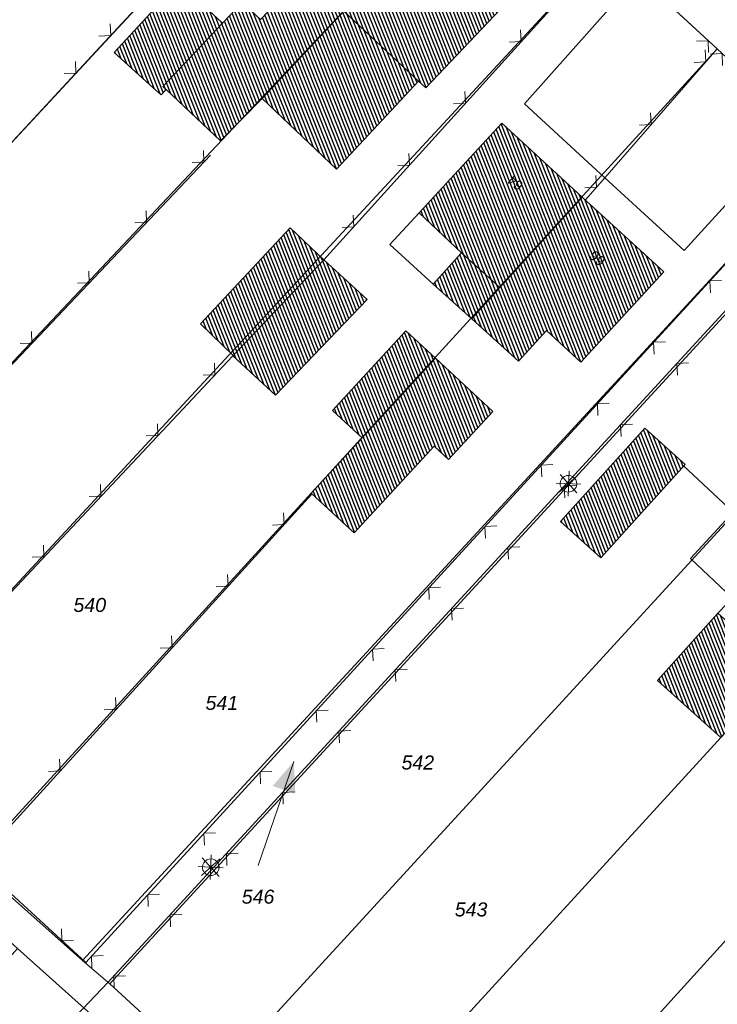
# Model space of a CAD drawing. Header units: metres. Extents: x 345144 to 348639, y 5629211 to 5635235.
# Tile 840 of 1056: x 347734 to 347776, y 5630541 to 5630600. Entities that reach past the tile are written whole.
import ezdxf
from ezdxf.enums import TextEntityAlignment as Align

# ---------------------------------------------------------------- set-up
doc = ezdxf.new("R2010")
doc.units = ezdxf.units.M
doc.header["$MEASUREMENT"] = 0
for name, color, linetype in [('065-066 Ver_Entsorgung', 7, 'Continuous'), ('081-083 Topographie', 7, 'Continuous'), ('AX Flurstück', 7, 'Continuous'), ('AX Gebäude', 7, 'Continuous'), ('Definitionslinie', 7, 'Continuous'), ('MG Präsentationsobjekt - Linie', 7, 'Continuous'), ('Präsentationsobjekt -Text (punktförmig)', 7, 'Continuous')]:
    doc.layers.add(name, color=color, linetype=linetype)
doc.styles.add('ARIAL', font='arial.ttf', dxfattribs={"height": 1})
doc.styles.add('ARIALIT', font='ariali.ttf', dxfattribs={"height": 1})
pattern_1 = [(111.5294117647, (0, 0), (-0.186045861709, -0.07339575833), [])]

# ---------------------------------------------------------------- blocks, each defined once
blk = doc.blocks.new('alk_5742_nrw')
at = {"color": 134, "lineweight": 5, "true_color": 0x00b2b2, "flags": 128}
for points in [[(0, -1), (0, 1)], [(1, 0), (-1, 0)], [(0.707333, -0.707333), (-0.707333, 0.707333)], [(-0.707333, -0.707333), (0.707333, 0.707333)]]:
    blk.add_lwpolyline(points, dxfattribs=at)
at = {"color": 134, "lineweight": 5, "true_color": 0x00b2b2}
for start, end in [(0, 180), (180, 0)]:
    blk.add_arc((0, 0), 0.666667, start, end, dxfattribs=at)

msp = doc.modelspace()

# ---------------------------------------------------------------- hatches: boundary and pattern name
at = {"layer": 'AX Gebäude', "true_color": 0x4f4f4f}
h = msp.add_hatch(dxfattribs=at)
h.set_pattern_fill('_USER', color=251, scale=0.2, angle=111.52941176, style=0, pattern_type=0)
h.set_pattern_definition(pattern_1)
h.paths.add_polyline_path([(347757.674, 5630596.615), (347753.187, 5630600.83), (347758.411, 5630606.394), (347763.323, 5630601.741), (347758.098, 5630596.22)], flags=0)
h = msp.add_hatch(dxfattribs=at)
h.set_pattern_fill('_USER', color=251, scale=0.2, angle=111.52941176, style=0, pattern_type=0)
h.set_pattern_definition(pattern_1)
h.paths.add_polyline_path([(347753.187, 5630600.83), (347748.267, 5630595.587), (347745.772, 5630593.035), (347742.509, 5630596.127), (347742.321, 5630596.306), (347745.903, 5630600.099), (347747.085, 5630601.35), (347748.186, 5630600.333), (347750.797, 5630603.073)], flags=0)
h = msp.add_hatch(dxfattribs=at)
h.set_pattern_fill('_USER', color=251, scale=0.2, angle=111.52941176, style=0, pattern_type=0)
h.set_pattern_definition(pattern_1)
h.paths.add_polyline_path([(347739.397, 5630598.341), (347743.257, 5630602.55), (347745.574, 5630600.404), (347745.903, 5630600.099), (347742.321, 5630596.306), (347742.509, 5630596.127), (347742.204, 5630595.805), (347741.738, 5630596.215)], flags=0)
h = msp.add_hatch(dxfattribs=at)
h.set_pattern_fill('_USER', color=251, scale=0.2, angle=111.52941176, style=0, pattern_type=0)
h.set_pattern_definition(pattern_1)
h.paths.add_polyline_path([(347757.674, 5630596.615), (347752.743, 5630591.343), (347748.267, 5630595.587), (347753.187, 5630600.83)], flags=0)
h = msp.add_hatch(dxfattribs=at)
h.set_pattern_fill('_USER', color=251, scale=0.2, angle=111.52941176, style=0, pattern_type=0)
h.set_pattern_definition(pattern_1)
h.paths.add_polyline_path([(347767.494, 5630589.658), (347762.559, 5630584.229), (347760.246, 5630586.307), (347757.698, 5630588.706), (347762.678, 5630594.101)], flags=0)
h = msp.add_hatch(dxfattribs=at)
h.set_pattern_fill('_USER', color=251, scale=0.2, angle=111.52941176, style=0, pattern_type=0)
h.set_pattern_definition(pattern_1)
h.paths.add_polyline_path([(347760.867, 5630582.348), (347762.559, 5630584.229), (347767.494, 5630589.658), (347772.394, 5630585.161), (347767.421, 5630579.745), (347765.345, 5630581.647), (347763.667, 5630579.806)], flags=0)
h = msp.add_hatch(dxfattribs=at)
h.set_pattern_fill('_USER', color=251, scale=0.2, angle=111.52941176, style=0, pattern_type=0)
h.set_pattern_definition(pattern_1)
h.paths.add_polyline_path([(347751.981, 5630585.881), (347746.531, 5630580.145), (347744.576, 5630582.043), (347749.967, 5630587.805)], flags=0)
h = msp.add_hatch(dxfattribs=at)
h.set_pattern_fill('_USER', color=251, scale=0.2, angle=111.52941176, style=0, pattern_type=0)
h.set_pattern_definition(pattern_1)
h.paths.add_polyline_path([(347760.246, 5630586.307), (347762.559, 5630584.229), (347760.867, 5630582.348), (347758.546, 5630584.432)], flags=0)
h = msp.add_hatch(dxfattribs=at)
h.set_pattern_fill('_USER', color=251, scale=0.2, angle=111.52941176, style=0, pattern_type=0)
h.set_pattern_definition(pattern_1)
h.paths.add_polyline_path([(347746.531, 5630580.145), (347751.981, 5630585.881), (347754.576, 5630583.499), (347749.081, 5630577.748), (347746.506, 5630580.118)], flags=0)
h = msp.add_hatch(dxfattribs=at)
h.set_pattern_fill('_USER', color=251, scale=0.2, angle=111.52941176, style=0, pattern_type=0)
h.set_pattern_definition(pattern_1)
h.paths.add_polyline_path([(347754.275, 5630575.19), (347752.496, 5630576.833), (347756.906, 5630581.61), (347758.685, 5630579.968)], flags=0)
h = msp.add_hatch(dxfattribs=at)
h.set_pattern_fill('_USER', color=251, scale=0.2, angle=111.52941176, style=0, pattern_type=0)
h.set_pattern_definition(pattern_1)
h.paths.add_polyline_path([(347754.275, 5630575.19), (347758.685, 5630579.968), (347762.136, 5630576.782), (347759.469, 5630573.893), (347758.606, 5630574.69), (347753.798, 5630569.48), (347751.21, 5630571.869)], flags=0)
h = msp.add_hatch(dxfattribs=at)
h.set_pattern_fill('_USER', color=251, scale=0.2, angle=111.52941176, style=0, pattern_type=0)
h.set_pattern_definition(pattern_1)
h.paths.add_polyline_path([(347766.197, 5630570.159), (347771.251, 5630575.769), (347773.68, 5630573.581), (347768.626, 5630567.971)], flags=0)
h = msp.add_hatch(dxfattribs=at)
h.set_pattern_fill('_USER', color=251, scale=0.2, angle=111.52941176, style=0, pattern_type=0)
h.set_pattern_definition(pattern_1)
h.paths.add_polyline_path([(347779.462, 5630561.219), (347775.831, 5630557.181), (347772.014, 5630560.613), (347775.645, 5630564.651)], flags=0)
at = {"layer": 'MG Präsentationsobjekt - Linie', "true_color": 0x5e5e5e}
msp.add_hatch(color=251, dxfattribs=at).paths.add_polyline_path([(347750.269846, 5630553.799711), (347748.908034, 5630554.267759), (347750.174, 5630555.736)], flags=0)

# ---------------------------------------------------------------- linework, layer by layer
at = {"layer": '081-083 Topographie', "color": 7, "linetype": 'Continuous', "lineweight": 5, "flags": 128}
for points in [[(347710.33, 5630568.235), (347728.823, 5630588.186), (347728.823, 5630588.186), (347738.553, 5630598.683), (347738.553, 5630598.683), (347753.408, 5630614.706), (347753.408, 5630614.706), (347755.545, 5630617.011)], [(347751.981, 5630585.881), (347768.986, 5630604.694)], [(347768.986, 5630604.694), (347770.868, 5630602.947), (347770.868, 5630602.947), (347775.596, 5630598.558)], [(347770.868, 5630602.947), (347764.033, 5630595.253), (347764.033, 5630595.253), (347768.856, 5630590.822), (347768.856, 5630590.822), (347773.627, 5630586.438), (347773.627, 5630586.438), (347778.377, 5630591.666), (347778.377, 5630591.666), (347779.86, 5630594.6)], [(347775.596, 5630598.558), (347779.86, 5630594.6), (347779.86, 5630594.6), (347782.26, 5630592.374), (347782.26, 5630592.374), (347737.679, 5630543.672), (347737.679, 5630543.672), (347731.132, 5630549.67)], [(347767.691, 5630589.485), (347768.856, 5630590.822), (347768.856, 5630590.822), (347775.596, 5630598.558)], [(347716.842, 5630562.312), (347745.176, 5630592.18)], [(347736.363, 5630539.672), (347739.01, 5630542.453), (347739.01, 5630542.453), (347783.683, 5630591.092)], [(347757.698, 5630588.706), (347755.951, 5630586.804), (347755.951, 5630586.804), (347758.546, 5630584.432)], [(347723.84, 5630555.948), (347746.506, 5630580.118)], [(347773.589, 5630573.512), (347776.554, 5630570.718)], [(347731.132, 5630549.67), (347751.24, 5630571.791)], [(347775.591, 5630564.573), (347776.497, 5630565.571), (347776.497, 5630565.571), (347773.993, 5630567.942), (347773.993, 5630567.942), (347776.554, 5630570.718)]]:
    msp.add_lwpolyline(points, dxfattribs=at)
at = {"layer": 'AX Flurstück', "color": 8, "linetype": 'Continuous', "lineweight": 13, "true_color": 0x808080, "flags": 128}
for points in [[(347782.259, 5630592.373), (347775.596, 5630598.558), (347768.986, 5630604.693), (347767.221, 5630606.031), (347762.356, 5630610.605), (347755.545, 5630617.011), (347747.222, 5630624.838), (347739.828, 5630631.792), (347739.267, 5630632.392), (347731.646, 5630639.634), (347723.968, 5630647.498), (347715.956, 5630655.155), (347712.735, 5630658.233), (347708.211, 5630662.556), (347700.438, 5630670.597)], [(347728.823, 5630588.186), (347710.331, 5630568.234), (347701.649, 5630576.129), (347720.526, 5630595.872), (347747.222, 5630624.838), (347755.545, 5630617.011), (347728.823, 5630588.186)], [(347728.823, 5630588.186), (347755.545, 5630617.011), (347762.356, 5630610.605), (347716.843, 5630562.312), (347710.331, 5630568.234), (347728.823, 5630588.186)], [(347716.843, 5630562.312), (347762.356, 5630610.605), (347767.221, 5630606.031), (347768.986, 5630604.693), (347723.841, 5630555.948), (347716.843, 5630562.312)], [(347723.841, 5630555.948), (347768.986, 5630604.693), (347775.596, 5630598.558), (347730.909, 5630549.628), (347723.841, 5630555.948)], [(347676.622, 5630598.576), (347684.675, 5630591.479), (347693.598, 5630583.34), (347701.649, 5630576.129), (347710.331, 5630568.234), (347716.843, 5630562.312), (347723.841, 5630555.948), (347730.909, 5630549.628), (347737.492, 5630543.782), (347739.119, 5630542.371), (347745.438, 5630536.6)], [(347730.909, 5630549.628), (347775.596, 5630598.558), (347782.259, 5630592.373), (347737.492, 5630543.782), (347730.909, 5630549.628)], [(347738.561, 5630540.032), (347733.584, 5630544.498), (347728.372, 5630549.232), (347720.756, 5630556.106), (347713.709, 5630562.436), (347708.587, 5630567.051), (347703.465, 5630571.666), (347696.465, 5630577.973), (347689.599, 5630584.269), (347684.343, 5630588.896), (347679.148, 5630593.52)], [(347737.492, 5630543.782), (347782.259, 5630592.373), (347783.769, 5630590.96), (347739.119, 5630542.371), (347737.492, 5630543.782)], [(347790.049, 5630585.273), (347745.438, 5630536.6), (347739.119, 5630542.371), (347783.769, 5630590.96), (347790.049, 5630585.273)], [(347796.282, 5630579.559), (347751.768, 5630530.858), (347745.438, 5630536.6), (347790.049, 5630585.273), (347796.282, 5630579.559)], [(347751.768, 5630530.858), (347796.282, 5630579.559), (347802.307, 5630573.86), (347758.09, 5630525.124), (347751.768, 5630530.858)], [(347758.09, 5630525.124), (347802.307, 5630573.86), (347808.998, 5630568.002), (347764.498, 5630519.456), (347758.09, 5630525.124)], [(347705.478, 5630512.816), (347733.584, 5630544.498), (347738.561, 5630540.032), (347733.046, 5630539.665), (347707.392, 5630510.788), (347705.478, 5630512.816)]]:
    msp.add_lwpolyline(points, dxfattribs=at)
at = {"layer": 'AX Gebäude', "color": 7, "linetype": 'Continuous', "lineweight": 5, "flags": 128}
for points in [[(347757.674, 5630596.615), (347753.187, 5630600.83), (347758.411, 5630606.394), (347763.323, 5630601.741), (347758.098, 5630596.22), (347757.674, 5630596.615)], [(347753.187, 5630600.83), (347748.267, 5630595.587), (347745.772, 5630593.035), (347742.509, 5630596.127), (347742.321, 5630596.306), (347745.903, 5630600.099), (347747.085, 5630601.35), (347748.186, 5630600.333), (347750.797, 5630603.073), (347753.187, 5630600.83)], [(347739.397, 5630598.341), (347743.257, 5630602.55), (347745.574, 5630600.404), (347745.903, 5630600.099), (347742.321, 5630596.306), (347742.509, 5630596.127), (347742.204, 5630595.805), (347741.738, 5630596.215), (347739.397, 5630598.341)], [(347757.674, 5630596.615), (347752.743, 5630591.343), (347748.267, 5630595.587), (347753.187, 5630600.83), (347757.674, 5630596.615)], [(347767.494, 5630589.658), (347762.559, 5630584.229), (347760.246, 5630586.307), (347757.698, 5630588.706), (347762.678, 5630594.101), (347767.494, 5630589.658)], [(347760.867, 5630582.348), (347762.559, 5630584.229), (347767.494, 5630589.658), (347772.394, 5630585.161), (347767.421, 5630579.745), (347765.345, 5630581.647), (347763.667, 5630579.806), (347760.867, 5630582.348)], [(347751.981, 5630585.881), (347746.531, 5630580.145), (347744.576, 5630582.043), (347749.967, 5630587.805), (347751.981, 5630585.881)], [(347760.246, 5630586.307), (347762.559, 5630584.229), (347760.867, 5630582.348), (347758.546, 5630584.432), (347760.246, 5630586.307)], [(347746.531, 5630580.145), (347751.981, 5630585.881), (347754.576, 5630583.499), (347749.081, 5630577.748), (347746.506, 5630580.118), (347746.531, 5630580.145)], [(347754.275, 5630575.19), (347752.496, 5630576.833), (347756.906, 5630581.61), (347758.685, 5630579.968), (347754.275, 5630575.19)], [(347754.275, 5630575.19), (347758.685, 5630579.968), (347762.136, 5630576.782), (347759.469, 5630573.893), (347758.606, 5630574.69), (347753.798, 5630569.48), (347751.21, 5630571.869), (347754.275, 5630575.19)], [(347766.197, 5630570.159), (347771.251, 5630575.769), (347773.68, 5630573.581), (347768.626, 5630567.971), (347766.197, 5630570.159)], [(347779.462, 5630561.219), (347775.831, 5630557.181), (347772.014, 5630560.613), (347775.645, 5630564.651), (347779.462, 5630561.219)]]:
    msp.add_lwpolyline(points, dxfattribs=at)
at = {"layer": 'Definitionslinie', "color": 7, "linetype": 'Continuous', "lineweight": 5, "flags": 128}
for points in [[(347738.553, 5630598.683), (347753.408, 5630614.706)], [(347751.981, 5630585.881), (347768.986, 5630604.694)], [(347764.033, 5630595.253), (347770.868, 5630602.947)], [(347770.868, 5630602.947), (347775.596, 5630598.558)], [(347738.475, 5630599.334), (347739.182, 5630599.361), (347739.155, 5630600.068)], [(347738.475, 5630599.334), (347739.182, 5630599.361), (347739.155, 5630600.068)], [(347763.13, 5630598.961), (347763.836, 5630598.997), (347763.801, 5630599.703)], [(347763.13, 5630598.961), (347763.836, 5630598.997), (347763.801, 5630599.703)], [(347728.823, 5630588.186), (347738.553, 5630598.683)], [(347775.091, 5630598.345), (347775.064, 5630599.052), (347774.358, 5630599.025)], [(347775.091, 5630598.345), (347775.064, 5630599.052), (347774.358, 5630599.025)], [(347767.691, 5630589.485), (347768.856, 5630590.822), (347768.856, 5630590.822), (347775.596, 5630598.558)], [(347774.223, 5630597.743), (347774.928, 5630597.791), (347774.88, 5630598.497)], [(347774.223, 5630597.743), (347774.928, 5630597.791), (347774.88, 5630598.497)], [(347775.922, 5630597.573), (347775.896, 5630598.28), (347775.189, 5630598.253)], [(347775.922, 5630597.573), (347775.896, 5630598.28), (347775.189, 5630598.253)], [(347775.596, 5630598.558), (347779.86, 5630594.6)], [(347736.38, 5630597.075), (347737.087, 5630597.101), (347737.06, 5630597.808)], [(347736.38, 5630597.075), (347737.087, 5630597.101), (347737.06, 5630597.808)], [(347759.777, 5630595.252), (347760.484, 5630595.288), (347760.448, 5630595.994)], [(347759.777, 5630595.252), (347760.484, 5630595.288), (347760.448, 5630595.994)], [(347764.033, 5630595.253), (347768.856, 5630590.822), (347768.856, 5630590.822), (347773.627, 5630586.438)], [(347770.938, 5630593.973), (347771.644, 5630594.021), (347771.595, 5630594.727)], [(347770.938, 5630593.973), (347771.644, 5630594.021), (347771.595, 5630594.727)], [(347716.842, 5630562.312), (347745.176, 5630592.18)], [(347737.679, 5630543.672), (347782.26, 5630592.374)], [(347744.067, 5630591.737), (347744.774, 5630591.756), (347744.755, 5630592.463)], [(347744.067, 5630591.737), (347744.774, 5630591.756), (347744.755, 5630592.463)], [(347756.424, 5630591.543), (347757.131, 5630591.578), (347757.095, 5630592.284)], [(347756.424, 5630591.543), (347757.131, 5630591.578), (347757.095, 5630592.284)], [(347773.627, 5630586.438), (347778.377, 5630591.666)], [(347739.01, 5630542.453), (347783.683, 5630591.092)], [(347767.654, 5630590.203), (347768.359, 5630590.252), (347768.311, 5630590.957)], [(347767.654, 5630590.203), (347768.359, 5630590.252), (347768.311, 5630590.957)], [(347740.626, 5630588.11), (347741.332, 5630588.128), (347741.314, 5630588.835)], [(347740.626, 5630588.11), (347741.332, 5630588.128), (347741.314, 5630588.835)], [(347755.951, 5630586.804), (347757.698, 5630588.706)], [(347753.072, 5630587.833), (347753.778, 5630587.869), (347753.742, 5630588.575)], [(347753.072, 5630587.833), (347753.778, 5630587.869), (347753.742, 5630588.575)], [(347755.951, 5630586.804), (347758.546, 5630584.432)], [(347737.184, 5630584.482), (347737.891, 5630584.501), (347737.873, 5630585.208)], [(347737.184, 5630584.482), (347737.891, 5630584.501), (347737.873, 5630585.208)], [(347775.868, 5630584.651), (347775.162, 5630584.62), (347775.193, 5630583.913)], [(347775.868, 5630584.651), (347775.162, 5630584.62), (347775.193, 5630583.913)], [(347733.743, 5630580.855), (347734.45, 5630580.873), (347734.432, 5630581.58)], [(347733.743, 5630580.855), (347734.45, 5630580.873), (347734.432, 5630581.58)], [(347772.492, 5630580.963), (347771.786, 5630580.931), (347771.817, 5630580.225)], [(347772.492, 5630580.963), (347771.786, 5630580.931), (347771.817, 5630580.225)], [(347723.84, 5630555.948), (347746.506, 5630580.118)], [(347744.727, 5630578.952), (347745.434, 5630578.975), (347745.411, 5630579.681)], [(347744.727, 5630578.952), (347745.434, 5630578.975), (347745.411, 5630579.681)], [(347773.891, 5630579.691), (347773.184, 5630579.661), (347773.214, 5630578.955)], [(347773.891, 5630579.691), (347773.184, 5630579.661), (347773.214, 5630578.955)], [(347769.116, 5630577.274), (347768.41, 5630577.243), (347768.441, 5630576.537)], [(347769.116, 5630577.274), (347768.41, 5630577.243), (347768.441, 5630576.537)], [(347741.307, 5630575.305), (347742.013, 5630575.327), (347741.991, 5630576.034)], [(347741.307, 5630575.305), (347742.013, 5630575.327), (347741.991, 5630576.034)], [(347770.508, 5630576.009), (347769.802, 5630575.979), (347769.832, 5630575.272)], [(347770.508, 5630576.009), (347769.802, 5630575.979), (347769.832, 5630575.272)], [(347765.74, 5630573.586), (347765.034, 5630573.555), (347765.065, 5630572.849)], [(347765.74, 5630573.586), (347765.034, 5630573.555), (347765.065, 5630572.849)], [(347773.589, 5630573.512), (347776.554, 5630570.718)], [(347737.886, 5630571.658), (347738.593, 5630571.68), (347738.571, 5630572.387)], [(347737.886, 5630571.658), (347738.593, 5630571.68), (347738.571, 5630572.387)], [(347767.126, 5630572.326), (347766.42, 5630572.296), (347766.45, 5630571.59)], [(347767.126, 5630572.326), (347766.42, 5630572.296), (347766.45, 5630571.59)], [(347731.132, 5630549.67), (347751.24, 5630571.791)], [(347748.888, 5630569.947), (347749.594, 5630569.98), (347749.56, 5630570.686)], [(347748.888, 5630569.947), (347749.594, 5630569.98), (347749.56, 5630570.686)], [(347773.993, 5630567.942), (347776.554, 5630570.718)], [(347762.364, 5630569.898), (347761.658, 5630569.867), (347761.689, 5630569.161)], [(347762.364, 5630569.898), (347761.658, 5630569.867), (347761.689, 5630569.161)], [(347734.466, 5630568.01), (347735.173, 5630568.033), (347735.15, 5630568.74)], [(347734.466, 5630568.01), (347735.173, 5630568.033), (347735.15, 5630568.74)], [(347763.744, 5630568.644), (347763.038, 5630568.614), (347763.068, 5630567.907)], [(347763.744, 5630568.644), (347763.038, 5630568.614), (347763.068, 5630567.907)], [(347773.993, 5630567.942), (347776.497, 5630565.571)], [(347745.524, 5630566.247), (347746.231, 5630566.28), (347746.197, 5630566.987)], [(347745.524, 5630566.247), (347746.231, 5630566.28), (347746.197, 5630566.987)], [(347758.988, 5630566.21), (347758.281, 5630566.179), (347758.313, 5630565.473)], [(347758.988, 5630566.21), (347758.281, 5630566.179), (347758.313, 5630565.473)], [(347775.591, 5630564.573), (347776.497, 5630565.571)], [(347760.362, 5630564.961), (347759.655, 5630564.931), (347759.685, 5630564.225)], [(347760.362, 5630564.961), (347759.655, 5630564.931), (347759.685, 5630564.225)], [(347742.161, 5630562.547), (347742.868, 5630562.58), (347742.834, 5630563.287)], [(347742.161, 5630562.547), (347742.868, 5630562.58), (347742.834, 5630563.287)], [(347755.612, 5630562.522), (347754.905, 5630562.491), (347754.937, 5630561.784)], [(347755.612, 5630562.522), (347754.905, 5630562.491), (347754.937, 5630561.784)], [(347756.98, 5630561.279), (347756.273, 5630561.249), (347756.303, 5630560.542)], [(347756.98, 5630561.279), (347756.273, 5630561.249), (347756.303, 5630560.542)], [(347738.798, 5630558.847), (347739.504, 5630558.881), (347739.471, 5630559.587)], [(347738.798, 5630558.847), (347739.504, 5630558.881), (347739.471, 5630559.587)], [(347752.236, 5630558.834), (347751.529, 5630558.803), (347751.561, 5630558.096)], [(347752.236, 5630558.834), (347751.529, 5630558.803), (347751.561, 5630558.096)], [(347753.597, 5630557.596), (347752.891, 5630557.566), (347752.921, 5630556.86)], [(347753.597, 5630557.596), (347752.891, 5630557.566), (347752.921, 5630556.86)], [(347735.435, 5630555.147), (347736.141, 5630555.181), (347736.108, 5630555.887)], [(347735.435, 5630555.147), (347736.141, 5630555.181), (347736.108, 5630555.887)], [(347748.86, 5630555.146), (347748.153, 5630555.115), (347748.184, 5630554.408)], [(347748.86, 5630555.146), (347748.153, 5630555.115), (347748.184, 5630554.408)], [(347750.215, 5630553.914), (347749.509, 5630553.884), (347749.539, 5630553.177)], [(347750.215, 5630553.914), (347749.509, 5630553.884), (347749.539, 5630553.177)], [(347745.484, 5630551.458), (347744.777, 5630551.426), (347744.808, 5630550.72)], [(347745.484, 5630551.458), (347744.777, 5630551.426), (347744.808, 5630550.72)], [(347746.833, 5630550.231), (347746.127, 5630550.201), (347746.157, 5630549.495)], [(347746.833, 5630550.231), (347746.127, 5630550.201), (347746.157, 5630549.495)], [(347731.132, 5630549.67), (347737.679, 5630543.672)], [(347742.108, 5630547.769), (347741.401, 5630547.738), (347741.432, 5630547.032)], [(347742.108, 5630547.769), (347741.401, 5630547.738), (347741.432, 5630547.032)], [(347743.451, 5630546.549), (347742.744, 5630546.519), (347742.774, 5630545.812)], [(347743.451, 5630546.549), (347742.744, 5630546.519), (347742.774, 5630545.812)], [(347736.218, 5630545.689), (347736.249, 5630544.982), (347736.955, 5630545.013)], [(347736.218, 5630545.689), (347736.249, 5630544.982), (347736.955, 5630545.013)], [(347738.732, 5630544.081), (347738.025, 5630544.05), (347738.056, 5630543.344)], [(347738.732, 5630544.081), (347738.025, 5630544.05), (347738.056, 5630543.344)], [(347736.363, 5630539.672), (347739.01, 5630542.453)], [(347740.069, 5630542.866), (347739.362, 5630542.836), (347739.392, 5630542.13)], [(347740.069, 5630542.866), (347739.362, 5630542.836), (347739.392, 5630542.13)]]:
    msp.add_lwpolyline(points, dxfattribs=at)
at = {"layer": 'MG Präsentationsobjekt - Linie', "color": 251, "linetype": 'Continuous', "lineweight": 13, "true_color": 0x5e5e5e, "flags": 128}
msp.add_lwpolyline([(347750.174, 5630555.736), (347748.029, 5630549.495)], dxfattribs=at)

# ---------------------------------------------------------------- block references
at = {"layer": '065-066 Ver_Entsorgung', "xscale": 0.75, "yscale": 0.75, "rotation": -2.326094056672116}
for p in [(347766.675, 5630572.432), (347745.19, 5630549.391)]:
    msp.add_blockref('alk_5742_nrw', p, dxfattribs=at)

# ---------------------------------------------------------------- texts
at = {"layer": 'Präsentationsobjekt -Text (punktförmig)', "color": 7, "style": 'ARIAL'}
for s, p in [('64', (347763.67, 5630590.737)), ('66', (347768.596, 5630586.204))]:
    msp.add_text(s, height=0.5894702, rotation=139.80170607, dxfattribs=at).set_placement(p, align=Align.CENTER)
at = {"layer": 'Präsentationsobjekt -Text (punktförmig)', "color": 8, "true_color": 0x808080, "style": 'ARIALIT'}
for s, p in [('540', (347737.921, 5630565.149)), ('541', (347745.854, 5630559.263)), ('542', (347757.625, 5630555.681)), ('546', (347748.029, 5630547.619)), ('543', (347760.823, 5630546.852))]:
    msp.add_text(s, height=0.8421, dxfattribs=at).set_placement(p, align=Align.MIDDLE_CENTER)

doc.saveas('drawing.dxf')
